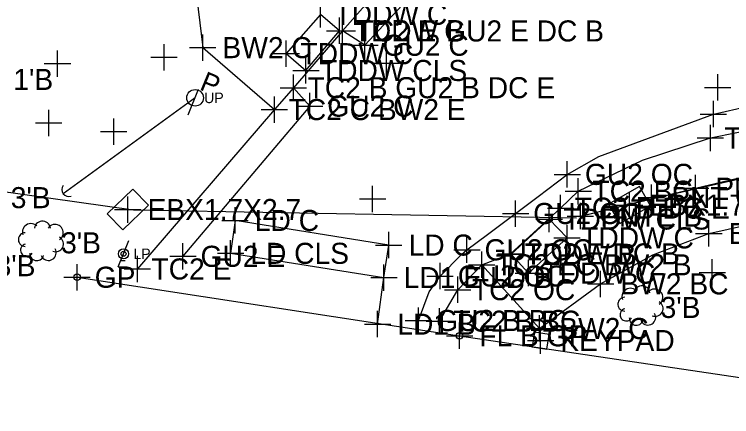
# Model space of a CAD drawing. Extents: x 1363693 to 1365209, y 422201 to 424153.
# Drawn here: x 1363964 to 1364018.4, y 423078.4 to 423108.9 of the extents above; entities that cross this region are included whole.
import ezdxf

# ---------------------------------------------------------------- set-up
doc = ezdxf.new("R2010")
doc.units = 0
for name, color, linetype in [('BASELINE-CL-RW', 7, 'Continuous'), ('DR_X_Cells', 7, 'Continuous'), ('O-ALGN-TEXT-BASELINE-WERK-CL-RW', 7, 'Continuous'), ('OWNERS', 7, 'Continuous'), ('RD_X_Fence', 7, 'Continuous'), ('RD_X_Misc_Items', 7, 'Continuous'), ('RD_X_Text', 7, 'Continuous'), ('SG_X_Wiring', 7, 'Continuous'), ('SV_X_Original_Ground', 7, 'Continuous'), ('SV_X_Random_Point', 7, 'Continuous'), ('SV_X_Shot_Marker', 7, 'Continuous'), ('UT_X_Electric', 7, 'Continuous'), ('UT_X_Electric_Cells', 7, 'Continuous'), ('UT_X_Misc_Cells', 7, 'Continuous'), ('UT_X_Unknown_Cells', 7, 'Continuous'), ('VG_X_Cells', 7, 'Continuous'), ('VG_X_Text', 7, 'Continuous')]:
    doc.layers.add(name, color=color, linetype=linetype)

msp = doc.modelspace()

# ---------------------------------------------------------------- linework, layer by layer
at = {"layer": 'BASELINE-CL-RW'}
for p, q in [((1363988.886, 423107.661), (1363985.175, 423103.35)), ((1363988.886, 423107.661), (1363985.175, 423103.35)), ((1364001.659, 423090.728), (1364005.448, 423094.206)), ((1364001.659, 423090.728), (1364005.448, 423094.206))]:
    msp.add_line(p, q, dxfattribs=at)
for points in [[(1363854.486, 423133.085), (1363869.312, 423131.436), (1363894.671, 423128.722), (1363919.027, 423126.301), (1363943.775, 423123.771), (1363968.892, 423121.174), (1363986.692, 423119.386), (1363988.592, 423118.828), (1363988.592, 423118.828), (1363989.924, 423118.127), (1363989.924, 423118.127), (1363991.614, 423116.848), (1363991.614, 423116.848), (1363992.314, 423116.124), (1363992.314, 423116.124), (1363992.805, 423115.246), (1363992.805, 423115.246), (1363993.14, 423113.905), (1363993.14, 423113.905), (1363993.061, 423112.95), (1363993.061, 423112.95), (1363992.484, 423111.78), (1363992.484, 423111.78), (1363988.886, 423107.661)], [(1364005.448, 423094.206), (1364006.795, 423095.49), (1364011.676, 423097.836), (1364016.819, 423099.532), (1364016.819, 423099.532), (1364020.815, 423100.363), (1364024.872, 423100.802), (1364024.872, 423100.802), (1364028.005, 423101.536)], [(1363996.247, 423085.617), (1363997.648, 423088.011), (1363997.648, 423088.011), (1363999.46, 423089.899), (1363999.46, 423089.899), (1364001.659, 423090.728)]]:
    msp.add_lwpolyline(points, dxfattribs=at)
at = {"layer": 'DR_X_Cells'}
msp.add_line((1363977.706, 423102.581), (1363967.694, 423095.299), dxfattribs=at)
at = {"layer": 'O-ALGN-TEXT-BASELINE-WERK-CL-RW'}
for points in [[(1363855.331, 423117.197), (1363859.058, 423125.491), (1363868.497, 423124.455), (1363893.383, 423121.812), (1363918.265, 423119.266), (1363943.112, 423116.682), (1363968.025, 423114.135), (1363977.45, 423113.29), (1363978.29, 423106.393), (1363983.735, 423101.689)], [(1363999.46, 423089.899), (1364003.851, 423085.062), (1364008.49, 423088.452), (1364012.46, 423090.654), (1364016.699, 423092.279), (1364016.699, 423092.279), (1364021.321, 423093.327), (1364026.047, 423093.689), (1364026.047, 423093.689)]]:
    msp.add_lwpolyline(points, dxfattribs=at)
at = {"layer": 'OWNERS'}
for points in [[(1363993.438, 423117.218), (1363994.423, 423115.776), (1363994.92, 423114.101), (1363994.92, 423114.101), (1363994.846, 423112.18), (1363994.13, 423110.395), (1363994.13, 423110.395), (1363990.602, 423106.575), (1363988.886, 423107.661)], [(1363985.175, 423103.35), (1363983.735, 423101.689), (1363973.329, 423089.583)], [(1363985.175, 423103.35), (1363986.411, 423101.954), (1363976.788, 423090.545)], [(1363994.665, 423085.668), (1363995.473, 423087.849), (1363995.473, 423087.849), (1363996.308, 423089.049), (1363996.308, 423089.049), (1363997.922, 423090.681), (1363997.922, 423090.681), (1363998.34, 423091.041), (1363998.34, 423091.041), (1363999.897, 423092.203), (1363999.897, 423092.203), (1364002.035, 423093.795), (1364002.035, 423093.795), (1364003.737, 423095.083), (1364003.737, 423095.083), (1364005.96, 423096.769), (1364005.96, 423096.769), (1364008.35, 423098.133), (1364008.35, 423098.133), (1364017.043, 423101.35), (1364017.043, 423101.35), (1364019.698, 423101.948)]]:
    msp.add_lwpolyline(points, dxfattribs=at)
at = {"layer": 'RD_X_Fence'}
for p, q in [((1363968.753, 423088.956), (1363997.781, 423084.505)), ((1363997.781, 423084.505), (1364039.028, 423078.366))]:
    msp.add_line(p, q, dxfattribs=at)
for centre in [(1363968.753, 423088.956), (1363997.781, 423084.505)]:
    msp.add_circle(centre, 0.25, dxfattribs=at)
at = {"layer": 'RD_X_Misc_Items'}
for p, q in [((1363987.216, 423108.922), (1363984.634, 423105.936)), ((1363987.216, 423108.922), (1363984.634, 423105.936)), ((1363988.671, 423107.68), (1363987.216, 423108.922)), ((1363988.671, 423107.68), (1363987.216, 423108.922)), ((1363986.115, 423104.659), (1363988.671, 423107.68)), ((1363986.115, 423104.659), (1363988.671, 423107.68)), ((1363984.634, 423105.936), (1363986.115, 423104.659)), ((1363984.634, 423105.936), (1363986.115, 423104.659)), ((1364004.582, 423093.376), (1364001.686, 423090.698)), ((1364004.582, 423093.376), (1364001.686, 423090.698)), ((1364005.939, 423091.945), (1364004.582, 423093.376)), ((1364005.939, 423091.945), (1364004.582, 423093.376)), ((1363971.865, 423089.735), (1363972.691, 423091.735)), ((1364003.009, 423089.268), (1364005.939, 423091.945)), ((1364003.009, 423089.268), (1364005.939, 423091.945)), ((1363972.072, 423090.235), (1363972.484, 423091.235)), ((1364001.686, 423090.698), (1364003.009, 423089.268)), ((1364001.686, 423090.698), (1364003.009, 423089.268)), ((1363972.072, 423090.235), (1363972.412, 423090.235)), ((1363971.865, 423089.735), (1363972.546, 423089.735))]:
    msp.add_line(p, q, dxfattribs=at)
msp.add_lwpolyline([(1364003.286, 423083.674), (1364004.398, 423083.502), (1364004.57, 423084.614), (1364003.458, 423084.786)], close=True, dxfattribs=at)
msp.add_lwpolyline([(1364003.286, 423083.674), (1364004.398, 423083.502), (1364004.57, 423084.614), (1364003.458, 423084.786)], close=True, dxfattribs=at)
for radius in [0.38, 0.19]:
    msp.add_circle((1363972.278, 423090.735), radius, dxfattribs=at)
at = {"layer": 'SG_X_Wiring'}
for p, q in [((1363980.744, 423093.268), (1363980.399, 423090.771)), ((1363992.411, 423091.399), (1363980.744, 423093.268)), ((1363992.042, 423088.931), (1363992.411, 423091.399)), ((1363980.399, 423090.771), (1363992.042, 423088.931)), ((1363991.556, 423085.393), (1363992.042, 423088.931))]:
    msp.add_line(p, q, dxfattribs=at)
at = {"layer": 'SV_X_Original_Ground'}
for p, q in [((1363987.216, 423107.922), (1363987.216, 423109.922)), ((1363988.671, 423106.68), (1363988.671, 423108.68)), ((1363987.671, 423107.68), (1363989.671, 423107.68)), ((1363984.634, 423104.936), (1363984.634, 423106.936)), ((1363975.355, 423104.669), (1363975.355, 423106.669)), ((1363967.267, 423104.184), (1363967.267, 423106.184)), ((1363983.634, 423105.936), (1363985.634, 423105.936)), ((1363992.226, 423104.208), (1363992.226, 423106.208)), ((1363974.355, 423105.669), (1363976.355, 423105.669)), ((1363986.115, 423103.659), (1363986.115, 423105.659)), ((1363966.267, 423105.184), (1363968.267, 423105.184)), ((1363991.226, 423105.208), (1363993.226, 423105.208)), ((1363985.115, 423104.659), (1363987.115, 423104.659)), ((1364017.376, 423102.372), (1364017.376, 423104.372)), ((1364016.376, 423103.372), (1364018.376, 423103.372)), ((1363966.608, 423099.673), (1363966.608, 423101.673)), ((1363971.534, 423099.02), (1363971.534, 423101.02)), ((1363965.608, 423100.673), (1363967.608, 423100.673)), ((1363970.534, 423100.02), (1363972.534, 423100.02)), ((1363991.182, 423093.906), (1363991.182, 423095.906)), ((1363990.182, 423094.906), (1363992.182, 423094.906)), ((1364004.582, 423092.376), (1364004.582, 423094.376)), ((1364003.582, 423093.376), (1364005.582, 423093.376)), ((1364005.939, 423090.945), (1364005.939, 423092.945)), ((1364001.686, 423089.698), (1364001.686, 423091.698)), ((1364004.939, 423091.945), (1364006.939, 423091.945)), ((1364000.686, 423090.698), (1364002.686, 423090.698)), ((1364003.009, 423088.268), (1364003.009, 423090.268)), ((1364016.957, 423088.326), (1364016.957, 423090.326)), ((1363968.753, 423087.956), (1363968.753, 423089.956)), ((1363992.042, 423087.931), (1363992.042, 423089.931)), ((1363967.753, 423088.956), (1363969.753, 423088.956)), ((1363991.042, 423088.931), (1363993.042, 423088.931)), ((1364002.009, 423089.268), (1364004.009, 423089.268)), ((1364015.957, 423089.326), (1364017.957, 423089.326)), ((1363991.556, 423084.393), (1363991.556, 423086.393)), ((1363990.556, 423085.393), (1363992.556, 423085.393)), ((1364003.928, 423083.144), (1364003.928, 423085.144)), ((1364002.928, 423084.144), (1364004.928, 423084.144))]:
    msp.add_line(p, q, dxfattribs=at)
at = {"layer": 'SV_X_Random_Point'}
for p, q in [((1364015.689, 423094.725), (1364015.689, 423096.725)), ((1364012.344, 423094.007), (1364012.344, 423096.007)), ((1364014.689, 423095.725), (1364016.689, 423095.725)), ((1364011.344, 423095.007), (1364013.344, 423095.007)), ((1364006.959, 423092.599), (1364006.959, 423094.599)), ((1364005.959, 423093.599), (1364007.959, 423093.599))]:
    msp.add_line(p, q, dxfattribs=at)
at = {"layer": 'SV_X_Shot_Marker'}
for p, q in [((1363988.886, 423106.661), (1363988.886, 423108.661)), ((1363987.886, 423107.661), (1363989.886, 423107.661)), ((1363990.602, 423105.575), (1363990.602, 423107.575)), ((1363978.29, 423105.393), (1363978.29, 423107.393)), ((1363977.29, 423106.393), (1363979.29, 423106.393)), ((1363989.602, 423106.575), (1363991.602, 423106.575)), ((1363985.175, 423102.35), (1363985.175, 423104.35)), ((1363984.175, 423103.35), (1363986.175, 423103.35)), ((1363983.735, 423100.689), (1363983.735, 423102.689)), ((1363986.411, 423100.954), (1363986.411, 423102.954)), ((1363985.411, 423101.954), (1363987.411, 423101.954)), ((1364017.043, 423100.35), (1364017.043, 423102.35)), ((1363982.735, 423101.689), (1363984.735, 423101.689)), ((1364016.043, 423101.35), (1364018.043, 423101.35)), ((1364016.819, 423098.532), (1364016.819, 423100.532)), ((1364015.819, 423099.532), (1364017.819, 423099.532)), ((1364005.96, 423095.769), (1364005.96, 423097.769)), ((1364004.96, 423096.769), (1364006.96, 423096.769)), ((1364006.795, 423094.49), (1364006.795, 423096.49)), ((1364005.795, 423095.49), (1364007.795, 423095.49)), ((1364010.687, 423093.436), (1364010.687, 423095.436)), ((1363972.601, 423093.095), (1363972.601, 423095.095)), ((1364005.448, 423093.206), (1364005.448, 423095.206)), ((1364002.035, 423092.795), (1364002.035, 423094.795)), ((1364009.687, 423094.436), (1364011.687, 423094.436)), ((1363971.601, 423094.095), (1363973.601, 423094.095)), ((1363980.744, 423092.268), (1363980.744, 423094.268)), ((1364001.035, 423093.795), (1364003.035, 423093.795)), ((1364004.448, 423094.206), (1364006.448, 423094.206)), ((1363979.744, 423093.268), (1363981.744, 423093.268)), ((1364016.699, 423091.279), (1364016.699, 423093.279)), ((1363992.411, 423090.399), (1363992.411, 423092.399)), ((1364015.699, 423092.279), (1364017.699, 423092.279)), ((1363980.399, 423089.771), (1363980.399, 423091.771)), ((1363998.34, 423090.041), (1363998.34, 423092.041)), ((1364001.659, 423089.728), (1364001.659, 423091.728)), ((1363976.788, 423089.545), (1363976.788, 423091.545)), ((1363991.411, 423091.399), (1363993.411, 423091.399)), ((1363973.329, 423088.583), (1363973.329, 423090.583)), ((1363975.788, 423090.545), (1363977.788, 423090.545)), ((1363979.399, 423090.771), (1363981.399, 423090.771)), ((1363997.34, 423091.041), (1363999.34, 423091.041)), ((1363999.46, 423088.899), (1363999.46, 423090.899)), ((1364000.659, 423090.728), (1364002.659, 423090.728)), ((1363996.308, 423088.049), (1363996.308, 423090.049)), ((1363972.329, 423089.583), (1363974.329, 423089.583)), ((1363998.46, 423089.899), (1364000.46, 423089.899)), ((1364008.49, 423087.452), (1364008.49, 423089.452)), ((1363995.308, 423089.049), (1363997.308, 423089.049)), ((1363997.648, 423087.011), (1363997.648, 423089.011)), ((1364007.49, 423088.452), (1364009.49, 423088.452)), ((1363996.648, 423088.011), (1363998.648, 423088.011)), ((1363994.665, 423084.668), (1363994.665, 423086.668)), ((1363996.247, 423084.617), (1363996.247, 423086.617)), ((1363993.665, 423085.668), (1363995.665, 423085.668)), ((1364003.851, 423084.062), (1364003.851, 423086.062)), ((1363995.247, 423085.617), (1363997.247, 423085.617)), ((1363997.781, 423083.505), (1363997.781, 423085.505)), ((1364002.851, 423085.062), (1364004.851, 423085.062)), ((1363996.781, 423084.505), (1363998.781, 423084.505))]:
    msp.add_line(p, q, dxfattribs=at)
at = {"layer": 'UT_X_Electric'}
for p, q in [((1364015.689, 423095.725), (1364022.88, 423097.423)), ((1364006.959, 423093.599), (1364015.689, 423095.725))]:
    msp.add_line(p, q, dxfattribs=at)
for points in [[(1363867.968, 423108.916), (1363973.038, 423094.077), (1364006.657, 423093.464)], [(1364063.139, 423098.819), (1364061.842, 423098.964), (1364044.113, 423100.265), (1364024.23, 423097.585), (1364011.892, 423094.791), (1364006.837, 423093.546)]]:
    msp.add_lwpolyline(points, dxfattribs=at)
at = {"layer": 'UT_X_Electric_Cells'}
for points in [[(1363974.162, 423094.426), (1363972.977, 423095.645), (1363971.04, 423093.764), (1363972.225, 423092.545)], [(1363974.162, 423094.426), (1363972.977, 423095.645), (1363971.04, 423093.764), (1363972.225, 423092.545)], [(1364012.281, 423094.375), (1364011.431, 423095.847), (1364009.093, 423094.497), (1364009.943, 423093.025)], [(1364012.281, 423094.375), (1364011.431, 423095.847), (1364009.093, 423094.497), (1364009.943, 423093.025)]]:
    msp.add_lwpolyline(points, close=True, dxfattribs=at)
at = {"layer": 'UT_X_Unknown_Cells'}
for p, q in [((1363977.172, 423101.287), (1363977.975, 423103.232)), ((1363977.706, 423102.581), (1363967.694, 423095.299))]:
    msp.add_line(p, q, dxfattribs=at)
msp.add_circle((1363977.706, 423102.581), 0.63, dxfattribs=at)
msp.add_arc((1363968.117, 423095.605), 0.522, 143.0808, 290.0147, dxfattribs=at)
at = {"layer": 'VG_X_Cells'}
for points in [[(1363965.687, 423092.861), (1363965.589, 423092.935), (1363965.479, 423092.989), (1363965.361, 423093.021), (1363965.239, 423093.03), (1363965.117, 423093.016), (1363965.001, 423092.979), (1363964.893, 423092.921), (1363964.798, 423092.844), (1363964.719, 423092.75), (1363964.659, 423092.643), (1363964.621, 423092.527), (1363964.605, 423092.406), (1363964.612, 423092.283), (1363964.642, 423092.165)], [(1363966.732, 423092.687), (1363966.705, 423092.801), (1363966.656, 423092.908), (1363966.588, 423093.003), (1363966.504, 423093.084), (1363966.405, 423093.147), (1363966.296, 423093.191), (1363966.181, 423093.213), (1363966.064, 423093.213), (1363965.949, 423093.191), (1363965.84, 423093.147), (1363965.742, 423093.084), (1363965.657, 423093.003), (1363965.589, 423092.908), (1363965.541, 423092.801), (1363965.513, 423092.687)], [(1363967.429, 423091.817), (1363967.52, 423091.89), (1363967.595, 423091.979), (1363967.653, 423092.08), (1363967.691, 423092.191), (1363967.708, 423092.306), (1363967.703, 423092.423), (1363967.677, 423092.537), (1363967.63, 423092.643), (1363967.564, 423092.74), (1363967.481, 423092.822), (1363967.385, 423092.888), (1363967.278, 423092.935), (1363967.164, 423092.961), (1363967.048, 423092.966), (1363966.932, 423092.949), (1363966.822, 423092.911), (1363966.721, 423092.853), (1363966.632, 423092.778), (1363966.558, 423092.687)], [(1363964.817, 423092.339), (1363964.72, 423092.33), (1363964.628, 423092.304), (1363964.541, 423092.261), (1363964.465, 423092.203), (1363964.4, 423092.131), (1363964.349, 423092.049), (1363964.314, 423091.959), (1363964.296, 423091.865), (1363964.296, 423091.768), (1363964.314, 423091.674), (1363964.349, 423091.584), (1363964.4, 423091.502), (1363964.465, 423091.43), (1363964.541, 423091.372), (1363964.628, 423091.329), (1363964.72, 423091.303), (1363964.817, 423091.294)], [(1363966.906, 423090.946), (1363967.012, 423090.911), (1363967.122, 423090.896), (1363967.233, 423090.903), (1363967.341, 423090.93), (1363967.441, 423090.978), (1363967.531, 423091.043), (1363967.607, 423091.125), (1363967.666, 423091.219), (1363967.706, 423091.323), (1363967.726, 423091.432), (1363967.724, 423091.543), (1363967.702, 423091.652), (1363967.659, 423091.755), (1363967.598, 423091.848), (1363967.52, 423091.927), (1363967.429, 423091.991)], [(1363964.817, 423091.468), (1363964.73, 423091.436), (1363964.651, 423091.389), (1363964.583, 423091.326), (1363964.529, 423091.252), (1363964.49, 423091.168), (1363964.468, 423091.079), (1363964.464, 423090.986), (1363964.478, 423090.895), (1363964.51, 423090.809), (1363964.558, 423090.73), (1363964.62, 423090.662), (1363964.694, 423090.607), (1363964.778, 423090.568), (1363964.867, 423090.546), (1363964.959, 423090.542), (1363965.051, 423090.556), (1363965.137, 423090.587), (1363965.216, 423090.635), (1363965.284, 423090.697), (1363965.339, 423090.772)], [(1363966.036, 423090.597), (1363966.088, 423090.496), (1363966.159, 423090.407), (1363966.246, 423090.333), (1363966.345, 423090.278), (1363966.453, 423090.243), (1363966.567, 423090.229), (1363966.68, 423090.238), (1363966.79, 423090.268), (1363966.892, 423090.319), (1363966.982, 423090.388), (1363967.057, 423090.474), (1363967.114, 423090.573), (1363967.15, 423090.681), (1363967.166, 423090.793), (1363967.159, 423090.907), (1363967.13, 423091.017), (1363967.081, 423091.12)], [(1363965.165, 423090.772), (1363965.171, 423090.669), (1363965.196, 423090.569), (1363965.24, 423090.476), (1363965.301, 423090.394), (1363965.376, 423090.324), (1363965.464, 423090.27), (1363965.56, 423090.234), (1363965.662, 423090.217), (1363965.764, 423090.22), (1363965.865, 423090.243), (1363965.959, 423090.284), (1363966.043, 423090.342), (1363966.115, 423090.416), (1363966.171, 423090.502), (1363966.21, 423090.597)], [(1364011.187, 423087.951), (1364011.089, 423088.025), (1364010.979, 423088.079), (1364010.861, 423088.111), (1364010.739, 423088.12), (1364010.617, 423088.106), (1364010.501, 423088.069), (1364010.393, 423088.011), (1364010.298, 423087.934), (1364010.219, 423087.84), (1364010.159, 423087.733), (1364010.121, 423087.617), (1364010.105, 423087.496), (1364010.112, 423087.373), (1364010.142, 423087.255)], [(1364012.232, 423087.777), (1364012.205, 423087.891), (1364012.156, 423087.998), (1364012.088, 423088.093), (1364012.004, 423088.174), (1364011.905, 423088.237), (1364011.796, 423088.281), (1364011.681, 423088.303), (1364011.564, 423088.303), (1364011.449, 423088.281), (1364011.34, 423088.237), (1364011.242, 423088.174), (1364011.157, 423088.093), (1364011.089, 423087.998), (1364011.041, 423087.891), (1364011.013, 423087.777)], [(1364012.929, 423086.907), (1364013.02, 423086.98), (1364013.095, 423087.069), (1364013.153, 423087.17), (1364013.191, 423087.281), (1364013.208, 423087.396), (1364013.203, 423087.513), (1364013.177, 423087.627), (1364013.13, 423087.733), (1364013.064, 423087.83), (1364012.981, 423087.912), (1364012.885, 423087.978), (1364012.778, 423088.025), (1364012.664, 423088.051), (1364012.548, 423088.056), (1364012.432, 423088.039), (1364012.322, 423088.001), (1364012.221, 423087.943), (1364012.132, 423087.868), (1364012.058, 423087.777)], [(1364010.317, 423087.429), (1364010.22, 423087.42), (1364010.128, 423087.394), (1364010.041, 423087.351), (1364009.965, 423087.293), (1364009.9, 423087.221), (1364009.849, 423087.139), (1364009.814, 423087.049), (1364009.796, 423086.955), (1364009.796, 423086.858), (1364009.814, 423086.764), (1364009.849, 423086.674), (1364009.9, 423086.592), (1364009.965, 423086.52), (1364010.041, 423086.462), (1364010.128, 423086.419), (1364010.22, 423086.393), (1364010.317, 423086.384)], [(1364012.406, 423086.036), (1364012.512, 423086.001), (1364012.622, 423085.986), (1364012.733, 423085.993), (1364012.841, 423086.02), (1364012.941, 423086.068), (1364013.031, 423086.133), (1364013.107, 423086.215), (1364013.166, 423086.309), (1364013.206, 423086.413), (1364013.226, 423086.522), (1364013.224, 423086.633), (1364013.202, 423086.742), (1364013.159, 423086.845), (1364013.098, 423086.938), (1364013.02, 423087.017), (1364012.929, 423087.081)], [(1364010.317, 423086.558), (1364010.23, 423086.526), (1364010.151, 423086.479), (1364010.083, 423086.416), (1364010.029, 423086.342), (1364009.99, 423086.258), (1364009.968, 423086.169), (1364009.964, 423086.076), (1364009.978, 423085.985), (1364010.01, 423085.899), (1364010.058, 423085.82), (1364010.12, 423085.752), (1364010.194, 423085.697), (1364010.278, 423085.658), (1364010.367, 423085.636), (1364010.459, 423085.632), (1364010.551, 423085.646), (1364010.637, 423085.677), (1364010.716, 423085.725), (1364010.784, 423085.787), (1364010.839, 423085.862)], [(1364011.536, 423085.687), (1364011.588, 423085.586), (1364011.659, 423085.497), (1364011.746, 423085.423), (1364011.845, 423085.368), (1364011.953, 423085.333), (1364012.067, 423085.319), (1364012.18, 423085.328), (1364012.29, 423085.358), (1364012.392, 423085.409), (1364012.482, 423085.478), (1364012.557, 423085.564), (1364012.614, 423085.663), (1364012.65, 423085.771), (1364012.666, 423085.883), (1364012.659, 423085.997), (1364012.63, 423086.107), (1364012.581, 423086.21)], [(1364010.665, 423085.862), (1364010.671, 423085.759), (1364010.696, 423085.659), (1364010.74, 423085.566), (1364010.801, 423085.484), (1364010.876, 423085.414), (1364010.964, 423085.36), (1364011.06, 423085.324), (1364011.162, 423085.307), (1364011.264, 423085.31), (1364011.365, 423085.333), (1364011.459, 423085.374), (1364011.543, 423085.432), (1364011.615, 423085.506), (1364011.671, 423085.592), (1364011.71, 423085.687)]]:
    msp.add_lwpolyline(points, dxfattribs=at)

# ---------------------------------------------------------------- texts
at = {"layer": 'RD_X_Text'}
msp.add_text('LP', height=0.8, dxfattribs=at).set_placement((1363973.028, 423090.335))
at = {"layer": 'SV_X_Original_Ground'}
for s, p in [('TDDW C', (1363988.287, 423108.122)), ('TDDW B', (1363989.742, 423106.88)), ('TDDW C', (1363985.705, 423105.136)), ('TDDW CLS', (1363987.186, 423103.859)), ('TDDW CLS', (1364005.653, 423092.576)), ('TDDW C', (1364007.01, 423091.145)), ('TDDW B', (1364002.757, 423089.898)), ('TDDW C', (1364004.08, 423088.468)), ('GP', (1363970.09, 423088.156)), ('LD1 E LD B', (1363993.542, 423088.131)), ('LD1 B', (1363993.056, 423084.593)), ('KEYPAD', (1364005.428, 423083.344))]:
    msp.add_text(s, height=1.6, dxfattribs=at).set_placement(p)
at = {"layer": 'SV_X_Random_Point'}
for s, p in [('PNTE C', (1364017.189, 423094.925)), ('PNT C', (1364013.844, 423094.207)), ('PNTE B', (1364008.459, 423092.799))]:
    msp.add_text(s, height=1.6, dxfattribs=at).set_placement(p)
at = {"layer": 'SV_X_Shot_Marker'}
for s, p in [('TC2 E GU2 E DC B', (1363989.957, 423106.861)), ('GU2 C', (1363991.939, 423105.775)), ('BW2 C', (1363979.79, 423105.593)), ('TC2 B GU2 B DC E', (1363986.246, 423102.55)), ('TC2 C BW2 E', (1363984.806, 423100.889)), ('GU2 C', (1363987.748, 423101.154)), ('TC2 OC', (1364017.89, 423098.732)), ('GU2 OC', (1364007.297, 423095.969)), ('TC2 BC', (1364007.866, 423094.69)), ('EBX1.7X2.7', (1363974.101, 423093.295)), ('TC2 B DC E', (1364006.519, 423093.406)), ('EBX1.7X2.7', (1364012.187, 423093.636)), ('GU2 OC', (1364003.372, 423092.995)), ('LD C', (1363982.244, 423092.468)), ('BW2 OC', (1364018.199, 423091.479)), ('LD C', (1363993.911, 423090.599)), ('GU2 OC', (1363999.677, 423090.241)), ('GU2 E', (1363978.125, 423089.745)), ('LD CLS', (1363981.899, 423089.971)), ('TC2 E DC B', (1364002.73, 423089.928)), ('TC2 EC BW2 B', (1364000.531, 423089.099)), ('TC2 E', (1363974.4, 423088.783)), ('GU2 OC', (1363997.645, 423088.249)), ('BW2 BC', (1364009.99, 423087.652)), ('TC2 OC', (1363998.719, 423087.211)), ('GU2 B BC', (1363996.002, 423084.868)), ('TC2 B BC', (1363997.318, 423084.817)), ('BW2 C', (1364005.351, 423084.262)), ('FL B GP', (1363999.281, 423083.705))]:
    msp.add_text(s, height=1.6, dxfattribs=at).set_placement(p)
at = {"layer": 'UT_X_Misc_Cells'}
msp.add_text('UP', height=0.8, dxfattribs=at).set_placement((1363978.395, 423102.181))
at = {"layer": 'UT_X_Unknown_Cells'}
msp.add_text('P', height=1.503, rotation=337.5827, dxfattribs=at).set_placement((1363977.975, 423103.232))
at = {"layer": 'VG_X_Text'}
for s, p in [("1'B", (1363963.914, 423103.179)), ("3'B", (1363963.721, 423094.2)), ("3'B", (1363967.54, 423090.773)), ("3'B", (1363962.57, 423089.033)), ("3'B", (1364013.04, 423085.863))]:
    msp.add_text(s, height=1.6, dxfattribs=at).set_placement(p)

doc.saveas('drawing.dxf')
